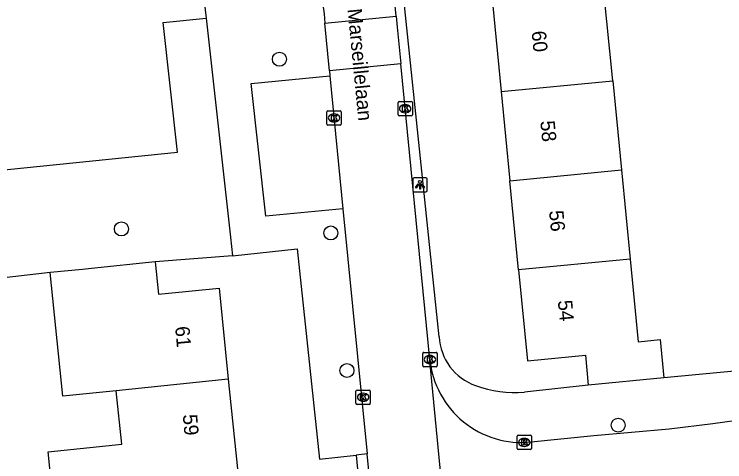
# Model space of a CAD drawing. Extents: x 158461 to 159795, y 387220 to 388672.
# Drawn here: x 159051.84 to 159101.4, y 387900.61 to 387931.87 of the extents above; entities that cross this region are included whole.
import ezdxf

# ---------------------------------------------------------------- set-up
doc = ezdxf.new("R2010")
doc.units = 0
for name, color, linetype in [('IMGEO_Boom', 7, 'Continuous'), ('IMGEO_Groenvoorziening', 7, 'Continuous'), ('IMGEO_Kolk', 7, 'Continuous'), ('IMGEO_Lichtpunt', 7, 'Continuous'), ('IMGEO_Openbare_ruimte_label', 7, 'Continuous'), ('IMGEO_Pand', 7, 'Continuous'), ('IMGEO_Pand_nummerreeks', 7, 'Continuous'), ('IMGEO_Rijbaan_lokaal_open', 7, 'Continuous'), ('IMGEO_Voetpad_open', 7, 'Continuous')]:
    doc.layers.add(name, color=color, linetype=linetype)

msp = doc.modelspace()

# ---------------------------------------------------------------- linework, layer by layer
at = {"layer": 'IMGEO_Boom'}
for centre in [(159070.338, 387928.725), (159059.314, 387916.871), (159073.924, 387916.589), (159075.05, 387906.986), (159093.967, 387903.169)]:
    msp.add_circle(centre, 0.489, dxfattribs=at)
at = {"layer": 'IMGEO_Groenvoorziening'}
for points in [[(159046.56, 387920.543), (159063.238, 387922.235), (159062.233, 387931.286), (159065.221, 387931.589)], [(159067.066, 387914.988), (159061.679, 387914.564)], [(159054.347, 387913.818), (159042.704, 387912.483), (159044.248, 387897.283), (159045.72, 387897.374), (159047.656, 387866.3), (159051.713, 387866.519), (159052.477, 387853.598)]]:
    msp.add_lwpolyline(points, dxfattribs=at)
at = {"layer": 'IMGEO_Kolk'}
for p, q in [((159078.611, 387924.845), (159078.611, 387925.697)), ((159078.686, 387925.771), (159079.538, 387925.771)), ((159079.099, 387925.551), (159079.124, 387925.551)), ((159079.612, 387925.697), (159079.612, 387924.845)), ((159073.647, 387924.196), (159073.647, 387925.048)), ((159073.722, 387925.122), (159074.574, 387925.122)), ((159074.648, 387925.048), (159074.648, 387924.196)), ((159074.135, 387924.902), (159074.16, 387924.902)), ((159079.538, 387924.771), (159078.686, 387924.771)), ((159079.122, 387924.991), (159079.097, 387924.991)), ((159074.574, 387924.122), (159073.722, 387924.122)), ((159074.158, 387924.342), (159074.133, 387924.342)), ((159080.335, 387907.326), (159080.335, 387908.178)), ((159080.41, 387908.252), (159081.262, 387908.252)), ((159081.336, 387908.178), (159081.336, 387907.326)), ((159080.823, 387908.032), (159080.848, 387908.032)), ((159081.262, 387907.252), (159080.41, 387907.252)), ((159080.846, 387907.472), (159080.821, 387907.472)), ((159075.677, 387904.693), (159075.677, 387905.545)), ((159075.752, 387905.619), (159076.604, 387905.619)), ((159076.165, 387905.399), (159076.19, 387905.399)), ((159076.678, 387905.545), (159076.678, 387904.693)), ((159076.188, 387904.839), (159076.163, 387904.839)), ((159076.604, 387904.619), (159075.752, 387904.619)), ((159086.917, 387901.536), (159086.917, 387902.388)), ((159086.992, 387902.462), (159087.844, 387902.462)), ((159087.405, 387902.242), (159087.43, 387902.242)), ((159087.918, 387902.388), (159087.918, 387901.536)), ((159087.844, 387901.462), (159086.992, 387901.462)), ((159087.428, 387901.682), (159087.403, 387901.682))]:
    msp.add_line(p, q, dxfattribs=at)
for points in [[(159078.611, 387924.845), (159078.611, 387925.697)], [(159078.686, 387925.771), (159079.538, 387925.771)], [(159079.612, 387925.697), (159079.612, 387924.845)], [(159073.647, 387924.196), (159073.647, 387925.048)], [(159073.722, 387925.122), (159074.574, 387925.122)], [(159074.648, 387925.048), (159074.648, 387924.196)], [(159078.932, 387925.471), (159079.055, 387925.471), (159079.055, 387925.32), (159079.185, 387925.471), (159079.349, 387925.471), (159079.203, 387925.32), (159079.356, 387925.071), (159079.204, 387925.071), (159079.119, 387925.235), (159079.055, 387925.168), (159079.055, 387925.071), (159078.932, 387925.071), (159078.932, 387925.471)], [(159073.968, 387924.822), (159074.091, 387924.822), (159074.091, 387924.671), (159074.221, 387924.822), (159074.385, 387924.822), (159074.239, 387924.671), (159074.392, 387924.422), (159074.24, 387924.422), (159074.155, 387924.586), (159074.091, 387924.519), (159074.091, 387924.422), (159073.968, 387924.422), (159073.968, 387924.822)], [(159079.538, 387924.771), (159078.686, 387924.771)], [(159074.574, 387924.122), (159073.722, 387924.122)], [(159080.335, 387907.326), (159080.335, 387908.178)], [(159080.41, 387908.252), (159081.262, 387908.252)], [(159081.336, 387908.178), (159081.336, 387907.326)], [(159080.656, 387907.952), (159080.779, 387907.952), (159080.779, 387907.801), (159080.909, 387907.952), (159081.073, 387907.952), (159080.927, 387907.801), (159081.08, 387907.552), (159080.928, 387907.552), (159080.843, 387907.716), (159080.779, 387907.649), (159080.779, 387907.552), (159080.656, 387907.552), (159080.656, 387907.952)], [(159081.262, 387907.252), (159080.41, 387907.252)], [(159075.677, 387904.693), (159075.677, 387905.545)], [(159075.752, 387905.619), (159076.604, 387905.619)], [(159075.998, 387905.319), (159076.121, 387905.319), (159076.121, 387905.168), (159076.251, 387905.319), (159076.415, 387905.319), (159076.269, 387905.168), (159076.422, 387904.919), (159076.27, 387904.919), (159076.185, 387905.083), (159076.121, 387905.016), (159076.121, 387904.919), (159075.998, 387904.919), (159075.998, 387905.319)], [(159076.678, 387905.545), (159076.678, 387904.693)], [(159076.604, 387904.619), (159075.752, 387904.619)], [(159086.917, 387901.536), (159086.917, 387902.388)], [(159086.992, 387902.462), (159087.844, 387902.462)], [(159087.918, 387902.388), (159087.918, 387901.536)], [(159087.238, 387902.162), (159087.361, 387902.162), (159087.361, 387902.011), (159087.491, 387902.162), (159087.655, 387902.162), (159087.509, 387902.011), (159087.662, 387901.762), (159087.51, 387901.762), (159087.425, 387901.926), (159087.361, 387901.859), (159087.361, 387901.762), (159087.238, 387901.762), (159087.238, 387902.162)], [(159087.844, 387901.462), (159086.992, 387901.462)]]:
    msp.add_lwpolyline(points, dxfattribs=at)
for centre, start, end in [((159078.688, 387925.695), 91.552, 178.448), ((159078.688, 387925.695), 91.552, 178.448), ((159079.536, 387925.695), 1.552, 88.448), ((159079.536, 387925.695), 1.552, 88.448), ((159073.724, 387925.046), 91.552, 178.448), ((159073.724, 387925.046), 91.552, 178.448), ((159074.572, 387925.046), 1.552, 88.448), ((159074.572, 387925.046), 1.552, 88.448), ((159078.688, 387924.847), 181.552, 268.448), ((159078.688, 387924.847), 181.552, 268.448), ((159079.536, 387924.847), 271.552, 358.448), ((159079.536, 387924.847), 271.552, 358.448), ((159073.724, 387924.198), 181.552, 268.448), ((159073.724, 387924.198), 181.552, 268.448), ((159074.572, 387924.198), 271.552, 358.448), ((159074.572, 387924.198), 271.552, 358.448), ((159080.412, 387908.176), 91.552, 178.448), ((159080.412, 387908.176), 91.552, 178.448), ((159081.26, 387908.176), 1.552, 88.448), ((159081.26, 387908.176), 1.552, 88.448), ((159080.412, 387907.328), 181.552, 268.448), ((159080.412, 387907.328), 181.552, 268.448), ((159081.26, 387907.328), 271.552, 358.448), ((159081.26, 387907.328), 271.552, 358.448), ((159075.754, 387905.543), 91.552, 178.448), ((159075.754, 387905.543), 91.552, 178.448), ((159076.602, 387905.543), 1.552, 88.448), ((159076.602, 387905.543), 1.552, 88.448), ((159075.754, 387904.695), 181.552, 268.448), ((159075.754, 387904.695), 181.552, 268.448), ((159076.602, 387904.695), 271.552, 358.448), ((159076.602, 387904.695), 271.552, 358.448), ((159086.994, 387902.386), 91.552, 178.448), ((159086.994, 387902.386), 91.552, 178.448), ((159087.842, 387902.386), 1.552, 88.448), ((159087.842, 387902.386), 1.552, 88.448), ((159086.994, 387901.538), 181.552, 268.448), ((159086.994, 387901.538), 181.552, 268.448), ((159087.842, 387901.538), 271.552, 358.448), ((159087.842, 387901.538), 271.552, 358.448)]:
    msp.add_arc(centre, 0.0765, start, end, dxfattribs=at)
for centre, major_axis, ratio, start_param, end_param in [((159079.098, 387925.271), (-0.387, 0.002), 0.722429, 4.712389, 7.853982), ((159079.123, 387925.271), (-0.39, 0.002), 0.717154, 1.570796, 4.712389), ((159074.134, 387924.622), (-0.387, 0.002), 0.722429, 4.712389, 7.853982), ((159074.159, 387924.622), (-0.39, 0.002), 0.717154, 1.570796, 4.712389), ((159080.822, 387907.752), (-0.387, 0.002), 0.722429, 4.712389, 7.853982), ((159080.847, 387907.752), (-0.39, 0.002), 0.717154, 1.570796, 4.712389), ((159076.164, 387905.119), (-0.387, 0.002), 0.722429, 4.712389, 7.853982), ((159076.189, 387905.119), (-0.39, 0.002), 0.717154, 1.570796, 4.712389), ((159087.404, 387901.962), (-0.387, 0.002), 0.722429, 4.712389, 7.853982), ((159087.429, 387901.962), (-0.39, 0.002), 0.717154, 1.570796, 4.712389)]:
    msp.add_ellipse(centre, major_axis=major_axis, ratio=ratio, start_param=start_param, end_param=end_param, dxfattribs=at)
at = {"layer": 'IMGEO_Lichtpunt'}
for p, q in [((159079.644, 387920.354), (159079.644, 387919.547)), ((159079.644, 387920.354), (159079.644, 387919.547)), ((159080.546, 387920.449), (159079.738, 387920.449)), ((159080.546, 387920.449), (159079.738, 387920.449)), ((159080.64, 387919.547), (159080.64, 387920.354)), ((159080.64, 387919.547), (159080.64, 387920.354)), ((159079.738, 387919.453), (159080.546, 387919.453)), ((159079.738, 387919.453), (159080.546, 387919.453))]:
    msp.add_line(p, q, dxfattribs=at)
for points in [[(159080.018, 387920.018), (159080.057, 387919.99), (159079.869, 387919.728), (159079.831, 387919.755), (159080.018, 387920.018)], [(159080.12, 387919.97), (159080.167, 387919.97), (159080.167, 387919.648), (159080.12, 387919.648), (159080.12, 387919.97)], [(159080.23, 387919.99), (159080.268, 387920.017), (159080.455, 387919.755), (159080.416, 387919.727), (159080.23, 387919.99)]]:
    msp.add_lwpolyline(points, dxfattribs=at)
msp.add_circle((159080.143, 387920.152), 0.0994, dxfattribs=at)
for centre, start, end in [((159079.738, 387920.354), 90, 180), ((159079.738, 387920.354), 90, 180), ((159080.546, 387920.354), 0, 90), ((159080.546, 387920.354), 0, 90), ((159079.738, 387919.547), 180, 270), ((159079.738, 387919.547), 180, 270), ((159080.546, 387919.547), 270, 0), ((159080.546, 387919.547), 270, 360)]:
    msp.add_arc(centre, 0.0946, start, end, dxfattribs=at)
at = {"layer": 'IMGEO_Pand'}
for points in [[(159093.583, 387927.223), (159092.977, 387933.453)], [(159085.194, 387932.696), (159085.8, 387926.466)], [(159085.8, 387926.466), (159093.583, 387927.223)], [(159093.583, 387927.223), (159094.189, 387920.993)], [(159085.8, 387926.466), (159086.406, 387920.235)], [(159086.406, 387920.235), (159094.189, 387920.993)], [(159094.189, 387920.993), (159094.795, 387914.762)], [(159087.012, 387914.005), (159086.406, 387920.235)], [(159094.795, 387914.762), (159087.012, 387914.005)], [(159094.795, 387914.762), (159095.357, 387908.991), (159096.884, 387909.139), (159097.144, 387906.467)], [(159061.679, 387914.564), (159057.224, 387914.111), (159056.606, 387914.048), (159054.347, 387913.818)], [(159061.679, 387914.564), (159061.908, 387912.31), (159066.123, 387912.739), (159066.771, 387906.369)], [(159058.955, 387905.574), (159055.225, 387905.195), (159054.347, 387913.818)], [(159087.012, 387914.005), (159087.63, 387907.655), (159091.678, 387908.049), (159091.882, 387905.955)], [(159066.771, 387906.369), (159058.955, 387905.574)], [(159066.771, 387906.369), (159067.406, 387900.119)], [(159097.144, 387906.467), (159091.882, 387905.955)], [(159054.459, 387898.8), (159054.204, 387901.31), (159059.336, 387901.832), (159058.955, 387905.574)]]:
    msp.add_lwpolyline(points, dxfattribs=at)
at = {"layer": 'IMGEO_Rijbaan_lokaal_open'}
for points in [[(159073.375, 387932.514), (159073.447, 387931.884), (159073.516, 387931.254)], [(159073.516, 387931.254), (159078.483, 387931.738)], [(159078.483, 387931.738), (159078.553, 387930.957), (159078.804, 387928.403)], [(159073.823, 387927.922), (159073.516, 387931.254)], [(159078.804, 387928.403), (159073.823, 387927.922)], [(159080.838, 387907.748), (159078.804, 387928.403)], [(159073.823, 387927.922), (159073.857, 387927.559)], [(159073.857, 387927.559), (159074.77, 387918.283)], [(159074.77, 387918.283), (159076.455, 387901.166)], [(159082.308, 387892.331), (159082.286, 387892.469), (159080.85, 387907.422), (159080.838, 387907.748)], [(159087.894, 387901.995), (159092.263, 387902.454), (159097.521, 387902.906), (159100.57, 387903.281), (159104.759, 387903.854), (159107.051, 387904.143)], [(159078.387, 387880.81), (159077.52, 387889.414), (159076.619, 387899.503), (159076.455, 387901.166)]]:
    msp.add_lwpolyline(points, dxfattribs=at)
for centre, radius, start, end in [((158988.964, 387923.372), 89.909, 5.33874, 19.81815), ((159087.225, 387908.378), 6.418, 185.6312, 275.9857)]:
    msp.add_arc(centre, radius, start, end, dxfattribs=at)
at = {"layer": 'IMGEO_Voetpad_open'}
for points in [[(159065.045, 387933.171), (159065.221, 387931.589)], [(159081.47, 387909.342), (159079.027, 387932.94)], [(159065.221, 387931.589), (159066.921, 387916.292), (159067.066, 387914.988)], [(159074.77, 387918.283), (159069.388, 387917.753), (159068.358, 387927.018), (159073.857, 387927.559)], [(159067.066, 387914.988), (159071.584, 387915.491), (159073.122, 387900.782), (159075.691, 387901.078)], [(159106.763, 387907.378), (159097.144, 387906.467)], [(159091.882, 387905.955), (159087.437, 387905.464)], [(159076.455, 387901.166), (159075.691, 387901.078)], [(159075.691, 387901.078), (159077.339, 387883.613), (159078.029, 387878.175), (159078.911, 387872.765)]]:
    msp.add_lwpolyline(points, dxfattribs=at)
for centre, radius, start, end in [((159085.329, 387909.565), 3.865, 183.3081, 250.2058), ((159086.781, 387913.448), 8.011, 249.8385, 274.6955)]:
    msp.add_arc(centre, radius, start, end, dxfattribs=at)

# ---------------------------------------------------------------- texts
at = {"layer": 'IMGEO_Openbare_ruimte_label'}
msp.add_text('Marseillelaan', height=1, rotation=275.568, dxfattribs=at).set_placement((159075.083, 387932.222))
at = {"layer": 'IMGEO_Pand_nummerreeks'}
for s, rotation, p in [('60', 275.5566, (159087.923, 387930.664)), ('58', 275.5566, (159088.533, 387924.394)), ('56', 275.5566, (159089.143, 387918.127)), ('54', 275.5566, (159089.753, 387911.857)), ('61', 274.933, (159063.064, 387910.038)), ('59', 274.9352, (159063.595, 387903.89))]:
    msp.add_text(s, height=1, rotation=rotation, dxfattribs=at).set_placement(p)

doc.saveas('drawing.dxf')
